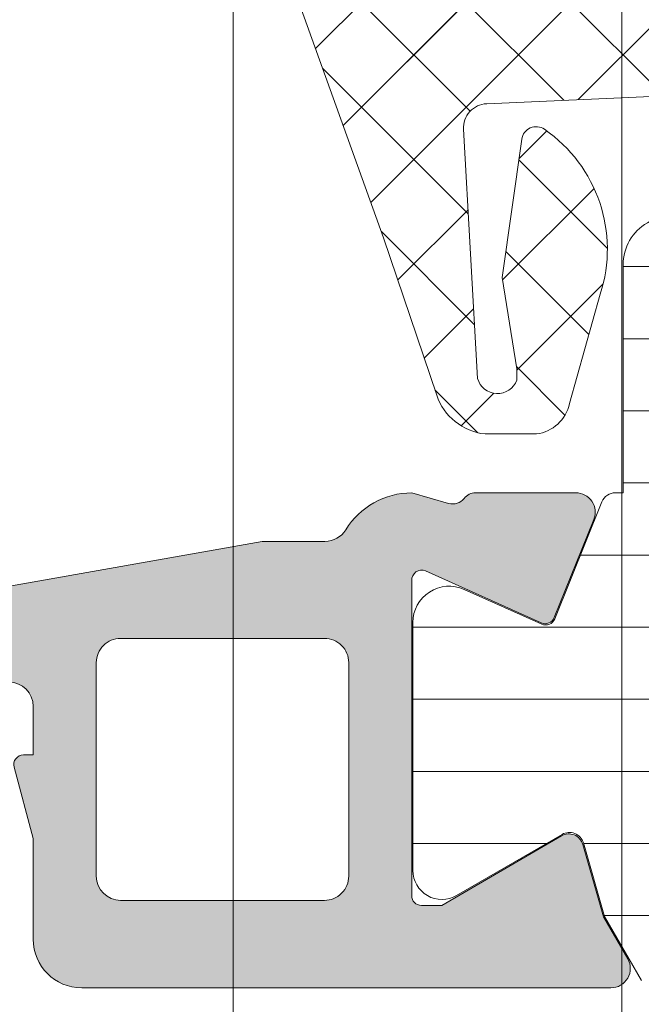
# Model space of a CAD drawing. Header units: millimetres. Extents: x 144573 to 336993, y 74252 to 247042.
# Tile 834 of 1056: x 198244 to 198257, y 222614 to 222634. Entities that reach past the tile are written whole.
import ezdxf

# ---------------------------------------------------------------- set-up
doc = ezdxf.new("R2010")
doc.units = ezdxf.units.MM
doc.layers.add('FASÁDA DETAILNÍ', color=255, linetype='Continuous', lineweight=0)

msp = doc.modelspace()

# ---------------------------------------------------------------- hatches: boundary and pattern name
at = {"layer": 'FASÁDA DETAILNÍ'}
h = msp.add_hatch(dxfattribs=at)
h.set_pattern_fill('ANSI37', color=256, scale=0.48, angle=-1.272221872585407e-14, style=0)
h.set_pattern_definition([(44.99999999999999, (198258.5511720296, 222644.2297553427), (-1.077630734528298, 1.077630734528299), []), (135, (198258.5511720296, 222644.2297553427), (-1.077630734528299, -1.077630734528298), [])])
edge = h.paths.add_edge_path(flags=16)
edge.add_line((198255.1498950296, 222644.8940493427), (198255.2496390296, 222646.2869033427))
edge.add_arc((198254.6511721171, 222646.3297608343), 0.599999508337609, 355.9039194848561, 450.0000083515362)
edge.add_arc((198254.6511719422, 222646.3297608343), 0.5999995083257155, 89.99999164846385, 184.0960805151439)
edge.add_line((198254.0527050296, 222646.2869033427), (198254.1524490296, 222644.8940493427))
edge.add_arc((198254.6511720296, 222644.9297638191), 0.5000001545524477, 184.0960643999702, 355.9039356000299)
edge = h.paths.add_edge_path(flags=16)
edge.add_arc((198253.0511754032, 222641.7297557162), 0.4999996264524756, 359.9999571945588, 450.0000428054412)
edge.add_line((198253.0511750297, 222642.2297553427), (198249.4574900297, 222642.2297553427))
edge.add_arc((198249.4574900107, 222641.7297550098), 0.5000003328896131, 89.9999978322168, 203.2180266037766)
edge.add_line((198248.9979840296, 222641.5326393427), (198251.7138620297, 222635.2015373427))
edge.add_arc((198252.1733673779, 222635.3986532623), 0.4999998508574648, 203.2180817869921, 272.5001106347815)
edge.add_line((198252.1951780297, 222634.8991293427), (198253.0729850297, 222634.9374553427))
edge.add_arc((198253.0511755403, 222635.4369789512), 0.4999994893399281, 272.4999791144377, 360.0000448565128)
edge.add_line((198253.5511750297, 222635.4369793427), (198253.5511750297, 222641.7297553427))
edge = h.paths.add_edge_path(flags=16)
edge.add_line((198278.6050940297, 222636.3215933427), (198282.7537640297, 222645.2184463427))
edge.add_arc((198282.3006102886, 222645.4297554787), 0.4999998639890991, 334.9999920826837, 450.0000296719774)
edge.add_line((198282.3006100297, 222645.9297553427), (198272.9511750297, 222645.9297553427))
edge.add_arc((198272.9511746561, 222645.4297557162), 0.4999996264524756, 89.99995719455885, 180.0000428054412)
edge.add_line((198272.4511750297, 222645.4297553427), (198272.4511750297, 222636.3058323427))
edge.add_arc((198272.9511750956, 222636.305832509), 0.5000000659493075, 180.0000190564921, 272.5000272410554)
edge.add_line((198272.9729850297, 222635.8063083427), (198278.1737490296, 222636.0333783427))
edge.add_arc((198278.1519393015, 222636.5329037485), 0.5000012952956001, 272.4999974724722, 334.9999080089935)
edge = h.paths.add_edge_path(flags=16)
edge.add_arc((198269.7511754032, 222645.4297557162), 0.4999996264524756, 359.9999571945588, 450.0000428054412)
edge.add_line((198269.7511750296, 222645.9297553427), (198262.5511750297, 222645.9297553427))
edge.add_arc((198262.5511746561, 222645.4297557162), 0.4999996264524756, 89.99995719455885, 180.0000428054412)
edge.add_line((198262.0511750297, 222645.4297553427), (198262.0511750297, 222644.2297553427))
edge.add_arc((198260.0511765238, 222644.2297538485), 1.999998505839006, -90.0000428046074, 4.280460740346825e-05, ccw=False)
edge.add_line((198260.0511750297, 222642.2297553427), (198256.2511750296, 222642.2297553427))
edge.add_arc((198256.2511746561, 222641.7297557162), 0.4999996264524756, 89.99995719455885, 180.0000428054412)
edge.add_line((198255.7511750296, 222641.7297553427), (198255.7511750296, 222635.5766943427))
edge.add_arc((198256.2511750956, 222635.576694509), 0.5000000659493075, 180.0000190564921, 272.5000272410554)
edge.add_line((198256.2729850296, 222635.0771703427), (198261.7729850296, 222635.3173053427))
edge.add_arc((198261.7511755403, 222635.8168289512), 0.499999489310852, 272.4999791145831, 360.0000448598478)
edge.add_line((198262.2511750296, 222635.8168293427), (198262.2511750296, 222641.1297553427))
edge.add_arc((198263.3511750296, 222641.1297553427), 1.100000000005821, 0, 180, ccw=False)
edge.add_line((198264.4511750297, 222641.1297553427), (198264.4511750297, 222635.9565443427))
edge.add_arc((198264.9511750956, 222635.956544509), 0.5000000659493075, 180.000019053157, 272.5000272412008)
edge.add_line((198264.9729850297, 222635.4570203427), (198269.7729850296, 222635.6665933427))
edge.add_arc((198269.7511755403, 222636.1661169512), 0.4999994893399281, 272.4999791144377, 360.0000448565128)
edge.add_line((198270.2511750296, 222636.1661173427), (198270.2511750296, 222645.4297553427))
edge = h.paths.add_edge_path()
edge.add_line((198284.9642280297, 222644.0432983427), (198280.8663790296, 222635.2554323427))
edge.add_ellipse((198278.1474536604, 222636.5232898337), major_axis=(-3.000002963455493, 0), ratio=1, start_angle=92.50005883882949, end_angle=154.999969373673, ccw=False)
edge.add_line((198278.2783150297, 222633.5261423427), (198277.6293650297, 222633.4978083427))
edge.add_ellipse((198277.651174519, 222632.9982847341), major_axis=(-0.4999994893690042, 0), ratio=1, start_angle=-87.50002088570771, end_angle=4.485317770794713e-05)
edge.add_line((198277.1511750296, 222632.9982843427), (198277.1511750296, 222632.0297553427))
edge.add_ellipse((198277.0511751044, 222632.029755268), major_axis=(-0.09999992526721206, 0), ratio=1, start_angle=89.99995719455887, end_angle=180.0000428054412, ccw=False)
edge.add_line((198277.0511750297, 222631.9297553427), (198276.4511750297, 222631.9297553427))
edge.add_ellipse((198276.4511749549, 222632.029755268), major_axis=(-0.0999999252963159, 0), ratio=1, start_angle=-4.278876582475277e-05, end_angle=90.00004282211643, ccw=False)
edge.add_line((198276.3511750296, 222632.0297553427), (198276.3511750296, 222632.9327933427))
edge.add_ellipse((198275.8511749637, 222632.9327931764), major_axis=(-0.5000000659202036, 0), ratio=1, start_angle=180.0000190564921, end_angle=272.5000272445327)
edge.add_line((198275.8293650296, 222633.4323173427), (198266.9290710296, 222633.0384793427))
edge.add_ellipse((198266.9511751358, 222632.5389680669), major_axis=(-0.5000001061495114, 0), ratio=1, start_angle=-87.466230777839, end_angle=8.298944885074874e-05)
edge.add_line((198266.4511750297, 222632.5389673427), (198266.4511750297, 222631.9297553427))
edge.add_ellipse((198266.3511751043, 222631.929755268), major_axis=(-0.0999999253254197, 0), ratio=1, start_angle=89.99995721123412, end_angle=180.0000427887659, ccw=False)
edge.add_line((198266.3511750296, 222631.8297553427), (198265.7511750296, 222631.8297553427))
edge.add_ellipse((198265.7511749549, 222631.929755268), major_axis=(-0.09999992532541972, 0), ratio=1, start_angle=-4.278876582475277e-05, end_angle=90.00004280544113, ccw=False)
edge.add_line((198265.6511750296, 222631.9297553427), (198265.6511750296, 222632.4593173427))
edge.add_ellipse((198265.1511745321, 222632.4593176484), major_axis=(-0.5000004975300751, 0), ratio=1, start_angle=179.9999649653, end_angle=272.5336979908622)
edge.add_line((198265.1290710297, 222632.9588293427), (198253.5888460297, 222632.4481733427))
edge.add_ellipse((198253.6106555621, 222631.948648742), major_axis=(-0.5000004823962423, 0), ratio=1, start_angle=-87.50002091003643, end_angle=3.217057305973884)
edge.add_line((198253.1114430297, 222631.9205893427), (198253.4000060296, 222626.7868463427))
edge.add_ellipse((198253.8104240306, 222626.9024017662), major_axis=(-0.4263754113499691, 0), ratio=1, start_angle=15.72485447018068, end_angle=159.2410276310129)
edge.add_line((198254.2091190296, 222626.7512783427), (198254.2078790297, 222626.9838813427))
edge.add_line((198254.2078790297, 222626.9838813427), (198253.9097410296, 222628.8664603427))
edge.add_line((198253.9097410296, 222628.8664603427), (198254.3101670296, 222631.7157453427))
edge.add_ellipse((198254.6072476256, 222631.6739947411), major_axis=(-0.2999999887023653, 0), ratio=1, start_angle=235.4022536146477, end_angle=352.00025595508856, ccw=False)
edge.add_ellipse((198253.0741342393, 222629.4514236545), major_axis=(-3.000047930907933, 0), ratio=1, start_angle=161.9915754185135, end_angle=235.4023587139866, ccw=False)
edge.add_line((198255.9272130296, 222628.5239383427), (198255.2936370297, 222626.2690473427))
edge.add_ellipse((198254.5184245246, 222626.4299768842), major_axis=(-0.7917403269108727, 0), ratio=1, start_angle=96.79834625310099, end_angle=168.272310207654, ccw=False)
edge.add_line((198254.6121470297, 222625.6438033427), (198253.5539370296, 222625.6425823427))
edge.add_ellipse((198253.6830612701, 222626.8216685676), major_axis=(-1.186135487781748, 0), ratio=1, start_angle=18.655576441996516, end_angle=83.75032184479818, ccw=False)
edge.add_line((198252.5592470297, 222626.4422493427), (198251.4649140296, 222629.6835893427))
edge.add_line((198251.4649140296, 222629.6835893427), (198248.5751360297, 222637.7333843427))
edge.add_line((198248.5751360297, 222637.7333843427), (198244.2423270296, 222647.6312613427))
edge.add_ellipse((198244.7013360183, 222647.8295314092), major_axis=(-0.5000002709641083, 0), ratio=1, start_angle=-89.93342362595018, end_angle=23.362049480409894, ccw=False)
edge.add_line((198244.7007550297, 222648.3295313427), (198245.2474560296, 222648.3301663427))
edge.add_ellipse((198245.2480363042, 222647.8301662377), major_axis=(-0.5000004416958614, 0), ratio=1, start_angle=203.9208245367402, end_angle=270.0664945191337, ccw=False)
edge.add_line((198245.7050900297, 222648.0329033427), (198247.1068460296, 222644.8289003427))
edge.add_ellipse((198248.022987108, 222645.2297546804), major_axis=(-0.9999993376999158, 0), ratio=1, start_angle=23.63161472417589, end_angle=90.00005280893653)
edge.add_line((198248.0229880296, 222644.2297553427), (198253.2509300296, 222644.2297553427))
edge.add_line((198253.2509300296, 222644.2297553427), (198253.2509390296, 222646.0292343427))
edge.add_line((198253.2509390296, 222646.0292343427), (198252.7361380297, 222646.1671763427))
edge.add_ellipse((198252.8509032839, 222646.4443303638), major_axis=(-0.2999756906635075, 0), ratio=1, start_angle=-22.50356669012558, end_angle=67.50629974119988, ccw=False)
edge.add_line((198252.5737690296, 222646.5591433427), (198253.4229360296, 222647.8292703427))
edge.add_ellipse((198254.288800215, 222647.3295495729), major_axis=(-0.9997207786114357, 0), ratio=1, start_angle=269.99238815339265, end_angle=330.00923930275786, ccw=False)
edge.add_line((198254.2889330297, 222648.3292703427), (198255.0132940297, 222648.3292393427))
edge.add_ellipse((198255.0130859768, 222647.3295015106), major_axis=(-0.9997378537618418, 0), ratio=1, start_angle=209.9913249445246, end_angle=269.98807632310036, ccw=False)
edge.add_line((198255.8789600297, 222647.8292393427), (198256.7281270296, 222646.5591433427))
edge.add_ellipse((198256.4509795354, 222646.4443314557), major_axis=(-0.2999875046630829, 0), ratio=1, start_angle=112.49860380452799, end_angle=202.5024061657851, ccw=False)
edge.add_line((198256.5657730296, 222646.1671763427), (198256.0509570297, 222646.0292043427))
edge.add_line((198256.0509570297, 222646.0292043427), (198256.0509490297, 222644.2297553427))
edge.add_line((198256.0509490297, 222644.2297553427), (198259.2511760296, 222644.2297553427))
edge.add_ellipse((198259.2511762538, 222644.5297551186), major_axis=(-0.2999997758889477, 0), ratio=1, start_angle=89.99995719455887, end_angle=180.0000427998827)
edge.add_line((198259.5511760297, 222644.5297553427), (198259.5511760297, 222647.8297513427))
edge.add_ellipse((198260.0511756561, 222647.8297517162), major_axis=(-0.4999996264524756, 0), ratio=1, start_angle=-90.00004280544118, end_angle=4.2805441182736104e-05, ccw=False)
edge.add_line((198260.0511760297, 222648.3297513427), (198286.9487980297, 222648.3297513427))
edge.add_line((198286.9487980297, 222648.3297513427), (198287.8439160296, 222646.7793593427))
edge.add_ellipse((198287.4109034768, 222646.5293592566), major_axis=(-0.4999999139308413, 0), ratio=1, start_angle=90.00006334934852, end_angle=210.0000170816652, ccw=False)
edge.add_line((198287.4109040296, 222646.0293593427), (198287.4109040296, 222644.3319883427))
edge.add_line((198287.4109040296, 222644.3319883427), (198285.4173820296, 222644.3319883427))
edge.add_ellipse((198285.417381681, 222643.8319880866), major_axis=(-0.5000002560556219, 0), ratio=1, start_angle=269.9999600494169, end_angle=334.9998714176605)
h = msp.add_hatch(dxfattribs=at)
h.set_pattern_fill('ANSI37', color=256, scale=0.48, angle=-1.272221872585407e-14, style=0)
h.set_pattern_definition([(44.99999999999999, (198258.5511720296, 222644.2297551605), (-1.077630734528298, 1.077630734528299), []), (135, (198258.5511720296, 222644.2297551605), (-1.077630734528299, -1.077630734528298), [])])
edge = h.paths.add_edge_path(flags=16)
edge.add_line((198255.1498950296, 222644.8940491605), (198255.2496390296, 222646.2869031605))
edge.add_arc((198254.6511721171, 222646.3297606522), 0.599999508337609, 355.9039194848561, 450.0000083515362)
edge.add_arc((198254.6511719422, 222646.3297606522), 0.5999995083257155, 89.99999164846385, 184.0960805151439)
edge.add_line((198254.0527050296, 222646.2869031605), (198254.1524490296, 222644.8940491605))
edge.add_arc((198254.6511720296, 222644.9297636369), 0.5000001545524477, 184.0960643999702, 355.9039356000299)
edge = h.paths.add_edge_path(flags=16)
edge.add_arc((198253.0511754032, 222641.729755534), 0.4999996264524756, 359.9999571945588, 450.0000428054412)
edge.add_line((198253.0511750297, 222642.2297551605), (198249.4574900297, 222642.2297551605))
edge.add_arc((198249.4574900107, 222641.7297548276), 0.5000003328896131, 89.9999978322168, 203.2180266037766)
edge.add_line((198248.9979840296, 222641.5326391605), (198251.7138620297, 222635.2015371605))
edge.add_arc((198252.1733673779, 222635.3986530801), 0.4999998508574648, 203.2180817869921, 272.5001106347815)
edge.add_line((198252.1951780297, 222634.8991291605), (198253.0729850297, 222634.9374551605))
edge.add_arc((198253.0511755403, 222635.4369787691), 0.4999994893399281, 272.4999791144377, 360.0000448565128)
edge.add_line((198253.5511750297, 222635.4369791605), (198253.5511750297, 222641.7297551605))
edge = h.paths.add_edge_path(flags=16)
edge.add_line((198278.6050940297, 222636.3215931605), (198282.7537640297, 222645.2184461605))
edge.add_arc((198282.3006102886, 222645.4297552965), 0.4999998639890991, 334.9999920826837, 450.0000296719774)
edge.add_line((198282.3006100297, 222645.9297551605), (198272.9511750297, 222645.9297551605))
edge.add_arc((198272.9511746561, 222645.429755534), 0.4999996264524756, 89.99995719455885, 180.0000428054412)
edge.add_line((198272.4511750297, 222645.4297551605), (198272.4511750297, 222636.3058321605))
edge.add_arc((198272.9511750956, 222636.3058323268), 0.5000000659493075, 180.0000190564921, 272.5000272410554)
edge.add_line((198272.9729850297, 222635.8063081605), (198278.1737490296, 222636.0333781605))
edge.add_arc((198278.1519393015, 222636.5329035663), 0.5000012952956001, 272.4999974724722, 334.9999080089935)
edge = h.paths.add_edge_path(flags=16)
edge.add_arc((198269.7511754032, 222645.429755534), 0.4999996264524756, 359.9999571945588, 450.0000428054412)
edge.add_line((198269.7511750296, 222645.9297551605), (198262.5511750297, 222645.9297551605))
edge.add_arc((198262.5511746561, 222645.429755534), 0.4999996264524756, 89.99995719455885, 180.0000428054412)
edge.add_line((198262.0511750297, 222645.4297551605), (198262.0511750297, 222644.2297551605))
edge.add_arc((198260.0511765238, 222644.2297536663), 1.999998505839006, -90.0000428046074, 4.280460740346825e-05, ccw=False)
edge.add_line((198260.0511750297, 222642.2297551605), (198256.2511750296, 222642.2297551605))
edge.add_arc((198256.2511746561, 222641.729755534), 0.4999996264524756, 89.99995719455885, 180.0000428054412)
edge.add_line((198255.7511750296, 222641.7297551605), (198255.7511750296, 222635.5766941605))
edge.add_arc((198256.2511750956, 222635.5766943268), 0.5000000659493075, 180.0000190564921, 272.5000272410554)
edge.add_line((198256.2729850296, 222635.0771701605), (198261.7729850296, 222635.3173051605))
edge.add_arc((198261.7511755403, 222635.816828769), 0.499999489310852, 272.4999791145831, 360.0000448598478)
edge.add_line((198262.2511750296, 222635.8168291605), (198262.2511750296, 222641.1297551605))
edge.add_arc((198263.3511750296, 222641.1297551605), 1.100000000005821, 0, 180, ccw=False)
edge.add_line((198264.4511750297, 222641.1297551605), (198264.4511750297, 222635.9565441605))
edge.add_arc((198264.9511750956, 222635.9565443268), 0.5000000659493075, 180.000019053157, 272.5000272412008)
edge.add_line((198264.9729850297, 222635.4570201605), (198269.7729850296, 222635.6665931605))
edge.add_arc((198269.7511755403, 222636.166116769), 0.4999994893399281, 272.4999791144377, 360.0000448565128)
edge.add_line((198270.2511750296, 222636.1661171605), (198270.2511750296, 222645.4297551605))
edge = h.paths.add_edge_path()
edge.add_line((198284.9642280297, 222644.0432981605), (198280.8663790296, 222635.2554321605))
edge.add_ellipse((198278.1474536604, 222636.5232896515), major_axis=(-3.000002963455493, 0), ratio=1, start_angle=92.50005883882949, end_angle=154.999969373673, ccw=False)
edge.add_line((198278.2783150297, 222633.5261421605), (198277.6293650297, 222633.4978081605))
edge.add_ellipse((198277.651174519, 222632.9982845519), major_axis=(-0.4999994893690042, 0), ratio=1, start_angle=-87.50002088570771, end_angle=4.485317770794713e-05)
edge.add_line((198277.1511750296, 222632.9982841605), (198277.1511750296, 222632.0297551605))
edge.add_ellipse((198277.0511751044, 222632.0297550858), major_axis=(-0.09999992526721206, 0), ratio=1, start_angle=89.99995719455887, end_angle=180.0000428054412, ccw=False)
edge.add_line((198277.0511750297, 222631.9297551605), (198276.4511750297, 222631.9297551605))
edge.add_ellipse((198276.4511749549, 222632.0297550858), major_axis=(-0.0999999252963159, 0), ratio=1, start_angle=-4.278876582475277e-05, end_angle=90.00004282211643, ccw=False)
edge.add_line((198276.3511750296, 222632.0297551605), (198276.3511750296, 222632.9327931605))
edge.add_ellipse((198275.8511749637, 222632.9327929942), major_axis=(-0.5000000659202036, 0), ratio=1, start_angle=180.0000190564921, end_angle=272.5000272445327)
edge.add_line((198275.8293650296, 222633.4323171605), (198266.9290710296, 222633.0384791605))
edge.add_ellipse((198266.9511751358, 222632.5389678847), major_axis=(-0.5000001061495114, 0), ratio=1, start_angle=-87.466230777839, end_angle=8.298944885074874e-05)
edge.add_line((198266.4511750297, 222632.5389671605), (198266.4511750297, 222631.9297551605))
edge.add_ellipse((198266.3511751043, 222631.9297550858), major_axis=(-0.0999999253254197, 0), ratio=1, start_angle=89.99995721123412, end_angle=180.0000427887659, ccw=False)
edge.add_line((198266.3511750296, 222631.8297551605), (198265.7511750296, 222631.8297551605))
edge.add_ellipse((198265.7511749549, 222631.9297550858), major_axis=(-0.09999992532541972, 0), ratio=1, start_angle=-4.278876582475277e-05, end_angle=90.00004280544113, ccw=False)
edge.add_line((198265.6511750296, 222631.9297551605), (198265.6511750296, 222632.4593171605))
edge.add_ellipse((198265.1511745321, 222632.4593174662), major_axis=(-0.5000004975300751, 0), ratio=1, start_angle=179.9999649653, end_angle=272.5336979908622)
edge.add_line((198265.1290710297, 222632.9588291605), (198253.5888460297, 222632.4481731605))
edge.add_ellipse((198253.6106555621, 222631.9486485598), major_axis=(-0.5000004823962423, 0), ratio=1, start_angle=-87.50002091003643, end_angle=3.217057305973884)
edge.add_line((198253.1114430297, 222631.9205891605), (198253.4000060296, 222626.7868461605))
edge.add_ellipse((198253.8104240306, 222626.902401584), major_axis=(-0.4263754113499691, 0), ratio=1, start_angle=15.72485447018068, end_angle=159.2410276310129)
edge.add_line((198254.2091190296, 222626.7512781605), (198254.2078790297, 222626.9838811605))
edge.add_line((198254.2078790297, 222626.9838811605), (198253.9097410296, 222628.8664601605))
edge.add_line((198253.9097410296, 222628.8664601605), (198254.3101670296, 222631.7157451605))
edge.add_ellipse((198254.6072476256, 222631.6739945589), major_axis=(-0.2999999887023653, 0), ratio=1, start_angle=235.4022536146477, end_angle=352.00025595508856, ccw=False)
edge.add_ellipse((198253.0741342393, 222629.4514234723), major_axis=(-3.000047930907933, 0), ratio=1, start_angle=161.9915754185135, end_angle=235.4023587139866, ccw=False)
edge.add_line((198255.9272130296, 222628.5239381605), (198255.2936370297, 222626.2690471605))
edge.add_ellipse((198254.5184245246, 222626.429976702), major_axis=(-0.7917403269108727, 0), ratio=1, start_angle=96.79834625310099, end_angle=168.272310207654, ccw=False)
edge.add_line((198254.6121470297, 222625.6438031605), (198253.5539370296, 222625.6425821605))
edge.add_ellipse((198253.6830612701, 222626.8216683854), major_axis=(-1.186135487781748, 0), ratio=1, start_angle=18.655576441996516, end_angle=83.75032184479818, ccw=False)
edge.add_line((198252.5592470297, 222626.4422491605), (198251.4649140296, 222629.6835891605))
edge.add_line((198251.4649140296, 222629.6835891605), (198248.5751360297, 222637.7333841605))
edge.add_line((198248.5751360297, 222637.7333841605), (198244.2423270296, 222647.6312611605))
edge.add_ellipse((198244.7013360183, 222647.829531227), major_axis=(-0.5000002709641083, 0), ratio=1, start_angle=-89.93342362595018, end_angle=23.362049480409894, ccw=False)
edge.add_line((198244.7007550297, 222648.3295311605), (198245.2474560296, 222648.3301661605))
edge.add_ellipse((198245.2480363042, 222647.8301660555), major_axis=(-0.5000004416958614, 0), ratio=1, start_angle=203.9208245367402, end_angle=270.0664945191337, ccw=False)
edge.add_line((198245.7050900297, 222648.0329031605), (198247.1068460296, 222644.8289001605))
edge.add_ellipse((198248.022987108, 222645.2297544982), major_axis=(-0.9999993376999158, 0), ratio=1, start_angle=23.63161472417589, end_angle=90.00005280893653)
edge.add_line((198248.0229880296, 222644.2297551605), (198253.2509300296, 222644.2297551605))
edge.add_line((198253.2509300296, 222644.2297551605), (198253.2509390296, 222646.0292341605))
edge.add_line((198253.2509390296, 222646.0292341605), (198252.7361380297, 222646.1671761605))
edge.add_ellipse((198252.8509032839, 222646.4443301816), major_axis=(-0.2999756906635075, 0), ratio=1, start_angle=-22.50356669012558, end_angle=67.50629974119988, ccw=False)
edge.add_line((198252.5737690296, 222646.5591431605), (198253.4229360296, 222647.8292701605))
edge.add_ellipse((198254.288800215, 222647.3295493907), major_axis=(-0.9997207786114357, 0), ratio=1, start_angle=269.99238815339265, end_angle=330.00923930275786, ccw=False)
edge.add_line((198254.2889330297, 222648.3292701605), (198255.0132940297, 222648.3292391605))
edge.add_ellipse((198255.0130859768, 222647.3295013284), major_axis=(-0.9997378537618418, 0), ratio=1, start_angle=209.9913249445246, end_angle=269.98807632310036, ccw=False)
edge.add_line((198255.8789600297, 222647.8292391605), (198256.7281270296, 222646.5591431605))
edge.add_ellipse((198256.4509795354, 222646.4443312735), major_axis=(-0.2999875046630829, 0), ratio=1, start_angle=112.49860380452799, end_angle=202.5024061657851, ccw=False)
edge.add_line((198256.5657730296, 222646.1671761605), (198256.0509570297, 222646.0292041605))
edge.add_line((198256.0509570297, 222646.0292041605), (198256.0509490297, 222644.2297551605))
edge.add_line((198256.0509490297, 222644.2297551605), (198259.2511760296, 222644.2297551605))
edge.add_ellipse((198259.2511762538, 222644.5297549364), major_axis=(-0.2999997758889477, 0), ratio=1, start_angle=89.99995719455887, end_angle=180.0000427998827)
edge.add_line((198259.5511760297, 222644.5297551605), (198259.5511760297, 222647.8297511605))
edge.add_ellipse((198260.0511756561, 222647.829751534), major_axis=(-0.4999996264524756, 0), ratio=1, start_angle=-90.00004280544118, end_angle=4.2805441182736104e-05, ccw=False)
edge.add_line((198260.0511760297, 222648.3297511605), (198286.9487980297, 222648.3297511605))
edge.add_line((198286.9487980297, 222648.3297511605), (198287.8439160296, 222646.7793591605))
edge.add_ellipse((198287.4109034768, 222646.5293590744), major_axis=(-0.4999999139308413, 0), ratio=1, start_angle=90.00006334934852, end_angle=210.0000170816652, ccw=False)
edge.add_line((198287.4109040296, 222646.0293591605), (198287.4109040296, 222644.3319881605))
edge.add_line((198287.4109040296, 222644.3319881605), (198285.4173820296, 222644.3319881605))
edge.add_ellipse((198285.417381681, 222643.8319879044), major_axis=(-0.5000002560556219, 0), ratio=1, start_angle=269.9999600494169, end_angle=334.9998714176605)
h = msp.add_hatch(dxfattribs=at)
h.set_pattern_fill('ANSI31', color=256, scale=0.468, angle=-45.00000000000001, style=0)
h.set_pattern_definition([(360, (198240.5511720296, 222614.2297553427), (6.060223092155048e-16, 1.4859), [])])
edge = h.paths.add_edge_path(flags=16)
edge.add_line((198258.6396500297, 222616.5778553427), (198257.3562880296, 222618.8005653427))
edge.add_ellipse((198259.088012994, 222619.8004377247), major_axis=(-1.99965400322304, 0), ratio=1, start_angle=-29.99995422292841, end_angle=30.00150144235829, ccw=False)
edge.add_line((198257.3562610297, 222620.8002633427), (198258.0083890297, 222621.9297813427))
edge.add_ellipse((198260.6064692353, 222620.4297782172), major_axis=(-3.000005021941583, 0), ratio=1, start_angle=286.00005471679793, end_angle=329.9999864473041, ccw=False)
edge.add_line((198259.7795530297, 222623.3135673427), (198263.4505750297, 222624.3662153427))
edge.add_ellipse((198263.5883938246, 222623.8855843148), major_axis=(-0.5000002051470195, 0), ratio=1, start_angle=179.9992010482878, end_angle=286.0000072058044, ccw=False)
edge.add_line((198264.0883940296, 222623.8855773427), (198264.0882840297, 222616.3278243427))
edge.add_ellipse((198263.5882841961, 222616.3278341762), major_axis=(-0.4999998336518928, 0), ratio=1, start_angle=89.9991787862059, end_angle=179.9988731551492, ccw=False)
edge.add_line((198263.5882770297, 222615.8278343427), (198259.9386280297, 222615.8278903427))
edge.add_ellipse((198259.9386674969, 222617.3278895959), major_axis=(-1.499999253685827, 0), ratio=1, start_angle=30.001527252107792, end_angle=89.99849246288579, ccw=False)
edge = h.paths.add_edge_path(flags=16)
edge.add_line((198265.6882860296, 222616.3278063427), (198265.6884130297, 222624.6311363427))
edge.add_ellipse((198266.1884133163, 222624.6311280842), major_axis=(-0.5000002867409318, 0), ratio=1, start_angle=285.9999439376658, end_angle=359.99905365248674, ccw=False)
edge.add_line((198266.0505950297, 222625.1117593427), (198272.0033570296, 222626.8186863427))
edge.add_ellipse((198272.1411760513, 222626.3380556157), major_axis=(-0.4999999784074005, 0), ratio=1, start_angle=179.9990519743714, end_angle=286.0000416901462, ccw=False)
edge.add_line((198272.6411760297, 222626.3380473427), (198272.6410060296, 222616.3276933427))
edge.add_ellipse((198272.1410058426, 222616.3277055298), major_axis=(-0.5000001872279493, 0), ratio=1, start_angle=89.99910470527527, end_angle=179.9986034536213, ccw=False)
edge.add_line((198272.1409980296, 222615.8277053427), (198266.1882780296, 222615.8277953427))
edge.add_ellipse((198266.1882863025, 222616.3277956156), major_axis=(-0.5000002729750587, 0), ratio=1, start_angle=-0.0012292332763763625, end_angle=89.9990519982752, ccw=False)
edge = h.paths.add_edge_path(flags=16)
edge.add_line((198280.0053100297, 222626.8768423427), (198281.8391990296, 222623.7004523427))
edge.add_ellipse((198279.241119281, 222622.2004524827), major_axis=(-3.000002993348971, 0), ratio=1, start_angle=149.9985082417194, end_angle=209.9999639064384, ccw=False)
edge.add_line((198281.8391590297, 222620.7003833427), (198279.4586640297, 222616.5775003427))
edge.add_ellipse((198278.1596457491, 222617.3275360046), major_axis=(-1.500000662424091, 0), ratio=1, start_angle=89.99848282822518, end_angle=149.9984416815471, ccw=False)
edge.add_line((198278.1596060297, 222615.8275353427), (198274.7409920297, 222615.8276263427))
edge.add_ellipse((198274.7410055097, 222616.3276258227), major_axis=(-0.4999994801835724, 0), ratio=1, start_angle=-0.001434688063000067, end_angle=89.99845530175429, ccw=False)
edge.add_line((198274.2410060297, 222616.3276383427), (198274.2411870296, 222626.6269533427))
edge.add_ellipse((198275.2411873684, 222626.626935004), major_axis=(-1.000000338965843, 0), ratio=1, start_angle=269.99847242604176, end_angle=359.99894927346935, ccw=False)
edge.add_line((198275.2412140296, 222627.6269353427), (198278.7063120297, 222627.6268423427))
edge.add_ellipse((198278.7062718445, 222626.1268422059), major_axis=(-1.500000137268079, 0), ratio=1, start_angle=210.0000030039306, end_angle=269.99846503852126, ccw=False)
edge = h.paths.add_edge_path()
edge.add_line((198281.8531160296, 222629.2267103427), (198275.3000530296, 222629.2269323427))
edge.add_arc((198275.2998861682, 222624.2269346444), 4.999997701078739, 89.99808790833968, 106.0000237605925)
edge.add_line((198273.9216980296, 222629.0332403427), (198259.0352800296, 222624.7646293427))
edge.add_arc((198258.8974615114, 222625.2452596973), 0.4999994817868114, 179.9999260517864, 285.9999979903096, ccw=False)
edge.add_line((198258.3974620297, 222625.2452603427), (198258.3974620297, 222629.1286343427))
edge.add_arc((198257.3974620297, 222629.1286543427), 1.0000000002, 359.998854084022, 539.9988540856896)
edge.add_line((198256.3974620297, 222629.1286743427), (198256.3972740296, 222624.4303383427))
edge.add_line((198256.3972740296, 222624.4303383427), (198256.2412220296, 222624.4303383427))
edge.add_arc((198256.2412214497, 222624.1303383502), 0.2999999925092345, 89.99988924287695, 158.0261541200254)
edge.add_line((198255.9630150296, 222624.2425933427), (198254.9898280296, 222621.8306913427))
edge.add_arc((198254.804356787, 222621.9055279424), 0.200000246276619, 245.8590177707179, 338.0262022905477, ccw=False)
edge.add_line((198254.7225600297, 222621.7230193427), (198253.1238750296, 222622.4395193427))
edge.add_arc((198252.8171367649, 222621.7551135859), 0.7499997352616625, 65.85894153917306, 180.0000185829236)
edge.add_line((198252.0671370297, 222621.7551133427), (198252.0671370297, 222616.6475643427))
edge.add_arc((198252.667136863, 222616.6475644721), 0.5999998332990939, 180.0000123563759, 300.1429248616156)
edge.add_line((198252.9684320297, 222616.1286993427), (198255.1403890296, 222617.3899153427))
edge.add_arc((198255.291037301, 222617.1304826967), 0.3000003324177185, 16.000069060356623, 120.1430306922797, ccw=False)
edge.add_line((198255.5794160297, 222617.2131743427), (198256.0136830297, 222615.6987023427))
edge.add_line((198256.0136830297, 222615.6987023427), (198256.7762310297, 222614.3779303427))
edge.add_arc((198257.0360381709, 222614.5279310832), 0.2999999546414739, 210.000168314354, 272.4633047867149)
edge.add_line((198257.0489320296, 222614.2282083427), (198281.0385860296, 222614.2282083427))
edge.add_arc((198281.0585407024, 222614.5275440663), 0.300000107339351, 266.1861237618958, 329.9998522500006)
edge.add_line((198281.3183480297, 222614.3775433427), (198282.0809160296, 222615.6983493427))
edge.add_line((198282.0809160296, 222615.6983493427), (198282.5151830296, 222617.2128203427))
edge.add_arc((198282.8035621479, 222617.1301291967), 0.3000005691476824, 59.8570816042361, 164.0000432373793, ccw=False)
edge.add_line((198282.9542100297, 222617.3895623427), (198285.1261660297, 222616.1283463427))
edge.add_arc((198285.4274616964, 222616.6472117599), 0.6000003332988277, 239.8570476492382, 359.9999601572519)
edge.add_line((198286.0274620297, 222616.6472113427), (198286.0274620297, 222626.5508113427))
edge.add_arc((198285.2774619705, 222626.5508120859), 0.7500000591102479, 359.9999432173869, 474.1410202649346)
edge.add_line((198284.9707240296, 222627.2352183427), (198283.3720390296, 222626.5187183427))
edge.add_arc((198283.2902422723, 222626.7012269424), 0.2000002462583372, 201.9737977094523, 294.1409822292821, ccw=False)
edge.add_line((198283.1047710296, 222626.6263903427), (198282.1313120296, 222629.0389653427))
edge.add_arc((198281.8531061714, 222628.926711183), 0.2999991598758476, 21.97373853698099, 89.99811721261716)
h = msp.add_hatch(color=256, dxfattribs=at)
edge = h.paths.add_edge_path(flags=16)
edge.add_line((198246.0473870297, 222621.4296113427), (198250.2471370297, 222621.4296113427))
edge.add_ellipse((198250.2471374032, 222620.9296117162), major_axis=(-0.4999996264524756, 0), ratio=1, start_angle=179.9999571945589, end_angle=270.0000428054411, ccw=False)
edge.add_line((198250.7471370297, 222620.9296113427), (198250.7471370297, 222616.5295873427))
edge.add_ellipse((198250.2471374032, 222616.5295869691), major_axis=(-0.4999996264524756, 0), ratio=1, start_angle=89.99995719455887, end_angle=180.0000428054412, ccw=False)
edge.add_line((198250.2471370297, 222616.0295873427), (198246.0473880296, 222616.0295873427))
edge.add_ellipse((198246.0473885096, 222616.5295878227), major_axis=(-0.5000004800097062, 0), ratio=1, start_angle=5.50049812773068e-05, end_angle=89.99994499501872, ccw=False)
edge.add_line((198245.5473880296, 222616.5295873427), (198245.5473870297, 222620.9296113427))
edge.add_ellipse((198246.0473866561, 222620.9296117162), major_axis=(-0.4999996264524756, 0), ratio=1, start_angle=-90.00004280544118, end_angle=4.2805441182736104e-05, ccw=False)
edge = h.paths.add_edge_path()
edge.add_line((198248.9607910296, 222623.4279923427), (198242.1977910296, 222622.2282323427))
edge.add_arc((198242.5471353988, 222620.2589807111), 1.999998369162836, 100.0595901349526, 180.0000392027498)
edge.add_line((198240.5471370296, 222620.2589793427), (198240.5471370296, 222616.0940063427))
edge.add_line((198240.5471370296, 222616.0940063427), (198241.0074180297, 222614.3762173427))
edge.add_arc((198241.2006030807, 222614.4279812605), 0.1999999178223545, 195.000038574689, 269.9999853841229)
edge.add_line((198241.2006030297, 222614.2279813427), (198241.6471370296, 222614.2279813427))
edge.add_arc((198241.6471374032, 222614.7279809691), 0.4999996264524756, 269.9999571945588, 360.0000428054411)
edge.add_line((198242.1471370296, 222614.7279813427), (198242.1471370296, 222620.0279813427))
edge.add_arc((198242.6471366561, 222620.0279817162), 0.4999996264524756, 89.99995719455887, 180.0000428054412, ccw=False)
edge.add_line((198242.6471370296, 222620.5279813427), (198243.7473870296, 222620.5279813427))
edge.add_arc((198243.7473865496, 222620.0279808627), 0.5000004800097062, 5.50049812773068e-05, 89.99994499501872, ccw=False)
edge.add_line((198244.2473870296, 222620.0279813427), (198244.2473870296, 222619.0279813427))
edge.add_line((198244.2473870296, 222619.0279813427), (198244.0473870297, 222619.0279813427))
edge.add_arc((198244.0473873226, 222618.8279812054), 0.2000001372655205, 90.00008392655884, 195.0000053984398)
edge.add_line((198243.8542020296, 222618.7762173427), (198244.2473880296, 222617.3088293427))
edge.add_line((198244.2473880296, 222617.3088293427), (198244.2473880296, 222615.2279813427))
edge.add_arc((198245.2473889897, 222615.2279823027), 1.000000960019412, 180.0000550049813, 269.9999449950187)
edge.add_line((198245.2473880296, 222614.2279813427), (198256.1468900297, 222614.2279813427))
edge.add_arc((198256.1468902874, 222614.6279816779), 0.4000003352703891, 269.9999630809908, 389.9999168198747)
edge.add_line((198256.4933010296, 222614.8279813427), (198255.9951350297, 222615.6908293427))
edge.add_line((198255.9951350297, 222615.6908293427), (198255.5672650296, 222617.1829903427))
edge.add_arc((198255.278886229, 222617.1002989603), 0.300000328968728, 16.00001688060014, 120.1792412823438)
edge.add_line((198255.1280740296, 222617.3596363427), (198252.6624630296, 222615.9279013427))
edge.add_line((198252.6624630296, 222615.9279013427), (198252.2420440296, 222615.9279013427))
edge.add_arc((198252.238551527, 222616.1194696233), 0.1916001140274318, 177.4777781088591, 271.0444500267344, ccw=False)
edge.add_line((198252.0471370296, 222616.1279013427), (198252.0471370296, 222622.6173403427))
edge.add_arc((198252.2463035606, 222622.6355780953), 0.1999998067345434, 65.85905186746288, 185.2320045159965, ccw=False)
edge.add_line((198252.3281000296, 222622.8180863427), (198254.7117850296, 222621.7497653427))
edge.add_arc((198254.793581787, 222621.9322739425), 0.2000002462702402, 245.8590177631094, 338.026202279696)
edge.add_line((198254.9790530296, 222621.8574373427), (198255.7954130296, 222623.8806653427))
edge.add_arc((198255.4244711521, 222624.0303384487), 0.3999998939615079, 338.0261821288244, 450.0000175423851)
edge.add_line((198255.4244710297, 222624.4303383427), (198253.3603240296, 222624.4303393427))
edge.add_arc((198253.3603231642, 222624.1303397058), 0.2999996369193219, 89.9998347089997, 142.0950865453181)
edge.add_arc((198252.8869036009, 222624.4989502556), 0.3000002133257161, 254.00013794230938, 322.09534749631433, ccw=False)
edge.add_line((198252.8042130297, 222624.2105713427), (198252.0463240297, 222624.4278933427))
edge.add_arc((198252.0463235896, 222622.8278942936), 1.599999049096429, 89.99998424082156, 148.4076055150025)
edge.add_arc((198250.2575515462, 222623.9280263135), 0.4999999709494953, 270.0015450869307, 328.4076640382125, ccw=False)
edge.add_line((198250.2575650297, 222623.4280263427), (198248.9607910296, 222623.4279923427))
h = msp.add_hatch(dxfattribs=at)
h.set_pattern_fill('ANSI37', color=256, scale=0.625, angle=-1.272221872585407e-14, style=0)
h.set_pattern_definition([(44.99999999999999, (198240.5511720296, 222613.7297553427), (-1.403165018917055, 1.403165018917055), []), (135, (198240.5511720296, 222613.7297553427), (-1.403165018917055, -1.403165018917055), [])])
edge = h.paths.add_edge_path()
edge.add_ellipse((198245.1717338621, 222604.8428398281), major_axis=(-5.039467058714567, 0), ratio=1, start_angle=4.964461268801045, end_angle=60.20821553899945)
edge.add_ellipse((198242.8169336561, 222600.7297553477), major_axis=(-0.3000000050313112, 0), ratio=1, start_angle=60.20782702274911, end_angle=89.99930739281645)
edge.add_line((198242.8169300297, 222600.4297553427), (198243.3512140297, 222600.4297523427))
edge.add_ellipse((198243.3512152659, 222600.7297521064), major_axis=(-0.2999997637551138, 0), ratio=1, start_angle=89.99976389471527, end_angle=180.0000451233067)
edge.add_line((198243.6512150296, 222600.7297523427), (198243.6512150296, 222602.2797493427))
edge.add_ellipse((198243.9512256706, 222602.2797417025), major_axis=(-0.3000106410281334, 0), ratio=1, start_angle=270.00432394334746, end_angle=359.99854088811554, ccw=False)
edge.add_line((198243.9512030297, 222602.5797523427), (198245.3511850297, 222602.5797633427))
edge.add_ellipse((198245.3511821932, 222602.8797531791), major_axis=(-0.2999898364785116, 0), ratio=1, start_angle=90.00054174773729, end_angle=179.9996492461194)
edge.add_line((198245.6511720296, 222602.8797513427), (198245.6511720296, 222604.5797633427))
edge.add_ellipse((198245.3511618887, 222604.5797562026), major_axis=(-0.3000101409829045, 0), ratio=1, start_angle=180.0013636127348, end_angle=269.9955805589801)
edge.add_line((198245.3511850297, 222604.8797663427), (198243.7873540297, 222604.8797553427))
edge.add_ellipse((198243.7544970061, 222605.180914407), major_axis=(-0.3029461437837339, 0), ratio=1, start_angle=-13.483577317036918, end_angle=96.22645090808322, ccw=False)
edge.add_ellipse((198232.4385326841, 222613.8858375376), major_axis=(-14.00076634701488, 0), ratio=1, start_angle=141.9243799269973, end_angle=164.6982677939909)
edge.add_ellipse((198246.4307704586, 222610.0791239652), major_axis=(-0.5004721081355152, 0), ratio=1, start_angle=230.1933656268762, end_angle=347.0823914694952, ccw=False)
edge.add_line((198246.7511720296, 222610.4635913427), (198246.7511720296, 222602.1803123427))
edge.add_ellipse((198246.2511723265, 222602.1803128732), major_axis=(-0.499999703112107, 0), ratio=1, start_angle=119.99998035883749, end_angle=179.9999392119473, ccw=False)
edge.add_line((198246.5011720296, 222601.7473003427), (198246.2011720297, 222601.5740943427))
edge.add_ellipse((198246.4511717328, 222601.1410818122), major_axis=(-0.4999997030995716, 0), ratio=1, start_angle=299.9999803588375, end_angle=359.9999392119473)
edge.add_line((198245.9511720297, 222601.1410823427), (198245.9511720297, 222599.5117343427))
edge.add_ellipse((198246.9511713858, 222599.5117335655), major_axis=(-0.9999993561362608, 0), ratio=1, start_angle=-4.45279929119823e-05, end_angle=59.94966113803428)
edge.add_ellipse((198242.7948446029, 222592.3273528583), major_axis=(-7.300023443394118, 0), ratio=1, start_angle=191.2855536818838, end_angle=239.94964541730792, ccw=False)
edge.add_ellipse((198249.8511816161, 222594.1425849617), major_axis=(-0.3999905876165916, 0), ratio=1, start_angle=20.501829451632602, end_angle=104.85297522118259, ccw=False)
edge.add_ellipse((198243.5020834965, 222591.7685180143), major_axis=(-6.378448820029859, 0), ratio=1, start_angle=200.5018745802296, end_angle=255.5474022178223)
edge.add_line((198245.0940100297, 222597.9451173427), (198243.6833030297, 222598.3087043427))
edge.add_line((198243.6833030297, 222598.3087043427), (198242.8206020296, 222598.5188173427))
edge.add_ellipse((198244.1511670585, 222603.8554400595), major_axis=(-5.499995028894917, 0), ratio=1, start_angle=-3.420221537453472e-05, end_angle=76.00004503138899, ccw=False)
edge.add_line((198238.6511720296, 222603.8554433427), (198238.6511720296, 222616.2734713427))
edge.add_line((198238.6511720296, 222616.2734713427), (198238.9387910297, 222617.6365283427))
edge.add_ellipse((198238.4495646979, 222617.7397609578), major_axis=(-0.4999993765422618, 0), ratio=1, start_angle=168.084699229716, end_angle=229.7162484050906)
edge.add_line((198238.7728510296, 222618.1211863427), (198236.9162430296, 222619.6947973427))
edge.add_ellipse((198237.4011725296, 222620.2669363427), major_axis=(-0.7499997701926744, 0), ratio=1, start_angle=-130.2837061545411, end_angle=49.71629384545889, ccw=False)
edge.add_line((198237.8861020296, 222620.8390753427), (198240.1977460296, 222618.8797893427))
edge.add_ellipse((198239.5511738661, 222618.1169377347), major_axis=(-0.9999990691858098, 0), ratio=1, start_angle=168.0847521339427, end_angle=229.7163013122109, ccw=False)
edge.add_line((198240.5296270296, 222617.9104733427), (198240.1511720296, 222616.1169363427))
edge.add_line((198240.1511720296, 222616.1169363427), (198240.1511720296, 222604.4067353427))

# ---------------------------------------------------------------- linework, layer by layer
for p, q in [((198248.369260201, 219182.1778107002), (198248.3692601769, 242857.1778107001)), ((198256.369260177, 242857.1778107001), (198256.3692601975, 222609.0552556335)), ((198248.3692601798, 221667.6779195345), (198248.3692638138, 223807.1778109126)), ((198256.3692638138, 223807.1778109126), (198256.3692617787, 222609.0552556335))]:
    msp.add_line(p, q, dxfattribs=at)
at = {"layer": 'FASÁDA DETAILNÍ', "extrusion": (0, 0, -1)}
for points in [[(-198265.1290710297, 222632.9588293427), (-198253.5888460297, 222632.4481733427), (-198253.5888460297, 222632.4481733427, -0.417884), (-198253.1114430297, 222631.9205893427), (-198253.4000060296, 222626.7868463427), (-198253.4000060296, 222626.7868463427, -0.723322), (-198254.2091190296, 222626.7512783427), (-198254.2078790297, 222626.9838813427), (-198253.9097410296, 222628.8664603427), (-198254.3101670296, 222631.7157453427), (-198254.3101670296, 222631.7157453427, 0.557725), (-198254.7775910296, 222631.9209423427, 0.331739), (-198255.9272130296, 222628.5239383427), (-198255.2936370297, 222626.2690473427), (-198255.2936370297, 222626.2690473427, 0.322384), (-198254.6121470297, 222625.6438033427), (-198253.5539370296, 222625.6425823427), (-198253.5539370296, 222625.6425823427, 0.291922), (-198252.5592470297, 222626.4422493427), (-198251.4649140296, 222629.6835893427), (-198248.5751360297, 222637.7333843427)], [(-198265.1290710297, 222632.9588291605), (-198253.5888460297, 222632.4481731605), (-198253.5888460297, 222632.4481731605, -0.417884), (-198253.1114430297, 222631.9205891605), (-198253.4000060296, 222626.7868461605), (-198253.4000060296, 222626.7868461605, -0.723322), (-198254.2091190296, 222626.7512781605), (-198254.2078790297, 222626.9838811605), (-198253.9097410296, 222628.8664601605), (-198254.3101670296, 222631.7157451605), (-198254.3101670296, 222631.7157451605, 0.557725), (-198254.7775910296, 222631.9209421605, 0.331739), (-198255.9272130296, 222628.5239381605), (-198255.2936370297, 222626.2690471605), (-198255.2936370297, 222626.2690471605, 0.322384), (-198254.6121470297, 222625.6438031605), (-198253.5539370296, 222625.6425821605), (-198253.5539370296, 222625.6425821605, 0.291922), (-198252.5592470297, 222626.4422491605), (-198251.4649140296, 222629.6835891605), (-198248.5751360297, 222637.7333841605)]]:
    msp.add_lwpolyline(points, format="xyb", dxfattribs=at)
at = {"layer": 'FASÁDA DETAILNÍ'}
for points in [[(198258.3974620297, 222629.1286343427, 1), (198256.3974620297, 222629.1286743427), (198256.3972740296, 222624.4303383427), (198256.2412220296, 222624.4303383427), (198256.2412220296, 222624.4303383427, 0.305856), (198255.9630150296, 222624.2425933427), (198254.9898280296, 222621.8306913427), (198254.9898280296, 222621.8306913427, -0.425336), (198254.7225600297, 222621.7230193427), (198253.1238750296, 222622.4395193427), (198253.1238750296, 222622.4395193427, 0.543753), (198252.0671370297, 222621.7551133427), (198252.0671370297, 222616.6475643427), (198252.0671370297, 222616.6475643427, 0.578182), (198252.9684320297, 222616.1286993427), (198255.1403890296, 222617.3899153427), (198255.1403890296, 222617.3899153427, -0.488505), (198255.5794160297, 222617.2131743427), (198256.0136830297, 222615.6987023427), (198256.7762310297, 222614.3779303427)], [(198243.7473870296, 222620.5279813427, -0.414213), (198244.2473870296, 222620.0279813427), (198244.2473870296, 222619.0279813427), (198244.0473870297, 222619.0279813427), (198244.0473870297, 222619.0279813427, 0.493145), (198243.8542020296, 222618.7762173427), (198244.2473880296, 222617.3088293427), (198244.2473880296, 222615.2279813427), (198244.2473880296, 222615.2279813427, 0.414213), (198245.2473880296, 222614.2279813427), (198256.1468900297, 222614.2279813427), (198256.1468900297, 222614.2279813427, 0.57735), (198256.4933010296, 222614.8279813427), (198255.9951350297, 222615.6908293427), (198255.5672650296, 222617.1829903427), (198255.5672650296, 222617.1829903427, 0.488701), (198255.1280740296, 222617.3596363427), (198252.6624630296, 222615.9279013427), (198252.2420440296, 222615.9279013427), (198252.2420440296, 222615.9279013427, -0.432566), (198252.0471370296, 222616.1279013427), (198252.0471370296, 222622.6173403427), (198252.0471370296, 222622.6173403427, -0.573708), (198252.3281000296, 222622.8180863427), (198254.7117850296, 222621.7497653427), (198254.7117850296, 222621.7497653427, 0.425336), (198254.9790530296, 222621.8574373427), (198255.7954130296, 222623.8806653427), (198255.7954130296, 222623.8806653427, 0.531563), (198255.4244710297, 222624.4303383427), (198253.3603240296, 222624.4303393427), (198253.3603240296, 222624.4303393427, 0.231306), (198253.1236140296, 222624.3146453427, -0.306185), (198252.8042130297, 222624.2105713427), (198252.0463240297, 222624.4278933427), (198252.0463240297, 222624.4278933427, 0.260516), (198250.6834500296, 222623.6660903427, -0.260509), (198250.2575650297, 222623.4280263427), (198248.9607910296, 222623.4279923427), (198248.9607910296, 222623.4279923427), (198242.1977910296, 222622.2282323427)]]:
    msp.add_lwpolyline(points, format="xyb", dxfattribs=at)
at = {"layer": 'FASÁDA DETAILNÍ', "extrusion": (0, 0, -1)}
msp.add_lwpolyline([(-198246.0473870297, 222621.4296113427), (-198250.2471370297, 222621.4296113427), (-198250.2471370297, 222621.4296113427, 0.414214), (-198250.7471370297, 222620.9296113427), (-198250.7471370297, 222616.5295873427), (-198250.7471370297, 222616.5295873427, 0.414214), (-198250.2471370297, 222616.0295873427), (-198246.0473880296, 222616.0295873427), (-198246.0473880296, 222616.0295873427, 0.414213), (-198245.5473880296, 222616.5295873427), (-198245.5473870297, 222620.9296113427), (-198245.5473870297, 222620.9296113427, 0.414214), (-198246.0473870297, 222621.4296113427)], format="xyb", close=True, dxfattribs=at)

doc.saveas('drawing.dxf')
